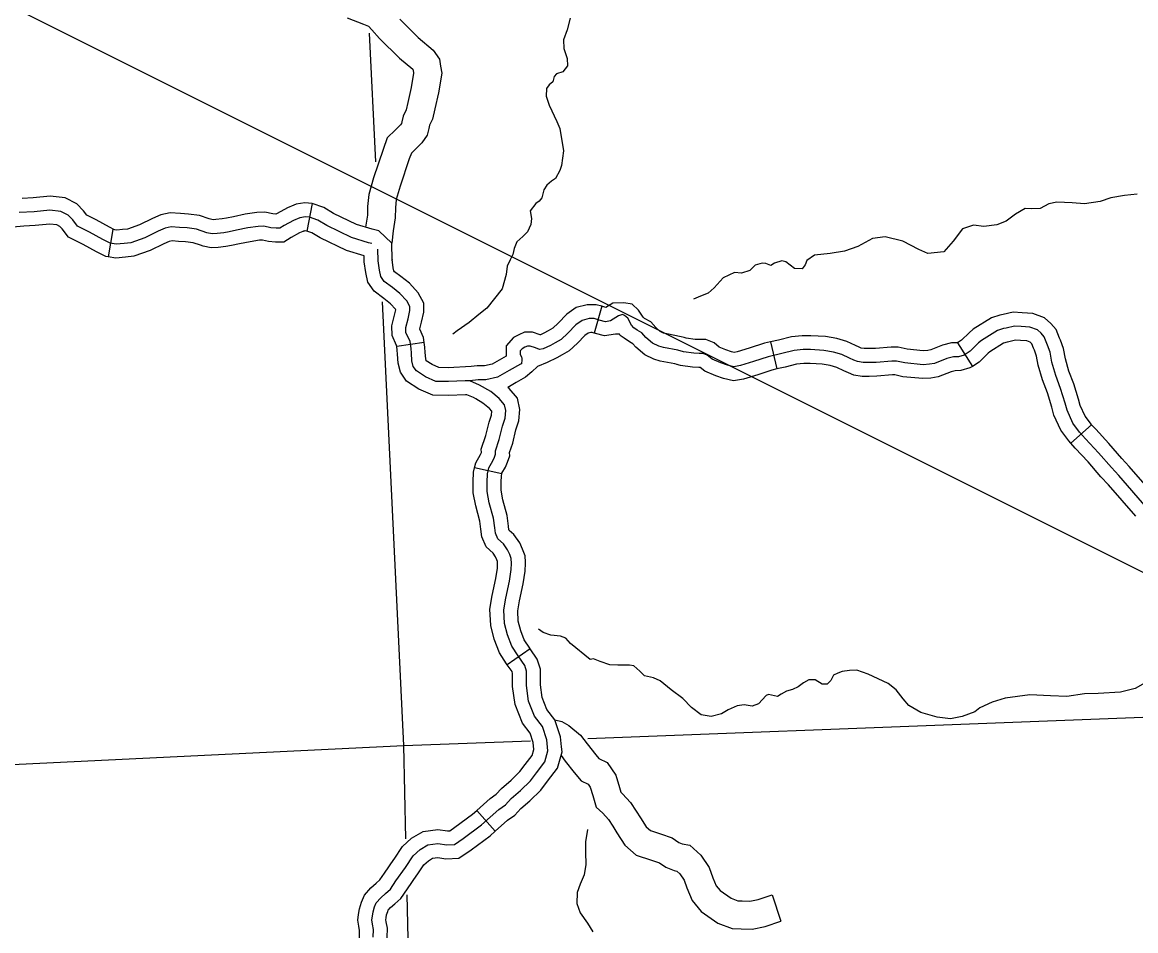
# Model space of a CAD drawing. Extents: x -5566 to 1759129, y -3726 to 731467.
# Drawn here: x -4742.78 to -4697.23, y 184.01 to 221.17 of the extents above; entities that cross this region are included whole.
import ezdxf

# ---------------------------------------------------------------- set-up
doc = ezdxf.new("R2010")
doc.units = 0
doc.layers.add('Default', color=7, linetype='Continuous')

msp = doc.modelspace()

# ---------------------------------------------------------------- linework, layer by layer
at = {"layer": 'Default'}
for p, q in [((-4730.918, 213.759), (-4731.143, 212.632)), ((-4739.073, 212.693), (-4739.268, 211.57)), ((-4719.077, 209.552), (-4719.382, 208.454)), ((-4726.339, 208.075), (-4727.466, 207.908)), ((-4712.171, 208.097), (-4711.915, 206.987)), ((-4704.519, 208.058), (-4703.911, 207.095)), ((-4699.034, 204.708), (-4699.89, 203.956)), ((-4723.168, 202.697), (-4724.281, 202.939)), ((-4722.005, 195.535), (-4722.941, 194.886)), ((-4723.439, 188.074), (-4724.192, 188.928))]:
    msp.add_line(p, q, dxfattribs=at)
for points in [[(-4548.128, 124.257), (-4548.128, 124.257), (-4809.846, 255.135)], [(-4729.486, 221.347), (-4728.826, 221.097), (-4728.623, 221.009), (-4728.482, 220.862), (-4728.167, 220.513), (-4727.356, 219.702), (-4726.812, 219.249), (-4726.797, 219.228), (-4726.795, 219.213), (-4726.777, 219.096), (-4726.877, 218.5), (-4727.012, 217.885), (-4727.083, 217.584), (-4727.201, 217.337), (-4727.257, 217.099), (-4727.273, 217.034), (-4727.312, 216.979), (-4727.514, 216.777), (-4727.85, 216.441), (-4728.023, 215.963), (-4728.416, 214.812), (-4728.611, 214.125), (-4728.655, 213.641), (-4728.666, 213.278), (-4728.742, 212.788)], [(-4727.341, 221.299), (-4726.587, 220.544), (-4725.973, 220.032), (-4725.709, 219.667), (-4725.668, 219.382), (-4725.623, 219.091), (-4725.758, 218.283), (-4725.902, 217.632), (-4726.002, 217.203), (-4726.12, 216.957), (-4726.15, 216.83), (-4726.22, 216.552), (-4726.438, 216.243), (-4726.708, 215.972), (-4726.865, 215.815), (-4726.949, 215.585), (-4727.328, 214.472), (-4727.487, 213.916), (-4727.518, 213.574), (-4727.529, 213.174), (-4727.612, 212.64), (-4727.666, 212.134)], [(-4720.372, 221.339), (-4720.493, 220.868), (-4720.64, 220.448), (-4720.63, 220.098), (-4720.496, 219.684), (-4720.474, 219.395), (-4720.667, 219.149), (-4720.922, 219.068), (-4721.03, 218.948), (-4721.072, 218.733), (-4721.226, 218.618)], [(-4728.323, 215.461), (-4728.575, 220.722)], [(-4721.226, 218.618), (-4721.333, 218.46), (-4721.355, 218.146), (-4721.231, 217.786), (-4720.909, 217.115), (-4720.796, 216.822), (-4720.637, 215.906), (-4720.729, 215.307), (-4720.796, 215.112), (-4720.969, 214.776), (-4721.131, 214.669), (-4721.321, 214.507), (-4721.441, 214.31), (-4721.532, 213.993), (-4721.639, 213.85), (-4721.778, 213.752), (-4722.007, 213.451), (-4721.954, 213.14), (-4721.972, 212.895), (-4722.117, 212.598), (-4722.305, 212.406), (-4722.553, 212.195), (-4722.662, 211.923), (-4722.718, 211.676), (-4722.829, 211.457), (-4722.946, 211.199), (-4722.989, 210.853), (-4723.151, 210.273), (-4723.781, 209.472), (-4724.11, 209.211), (-4724.498, 208.895), (-4724.99, 208.543), (-4725.166, 208.412)], [(-4697.17, 214.137), (-4697.691, 214.081), (-4698.242, 213.993), (-4698.683, 213.834), (-4699.325, 213.75), (-4699.829, 213.786), (-4700.461, 213.809), (-4700.785, 213.74), (-4701.133, 213.555), (-4701.49, 213.545), (-4701.756, 213.555), (-4702.148, 213.323), (-4702.536, 213.029), (-4702.917, 212.881), (-4703.438, 212.817), (-4703.867, 212.865), (-4704.316, 212.721), (-4704.702, 212.222), (-4705.083, 211.776), (-4705.733, 211.706), (-4706.099, 211.871), (-4706.754, 212.214), (-4707.478, 212.392), (-4707.999, 212.321), (-4708.606, 211.994), (-4709.145, 211.808), (-4709.725, 211.711), (-4710.368, 211.641), (-4710.692, 211.427), (-4710.752, 211.249), (-4710.881, 211.09), (-4711.194, 211.105), (-4711.541, 211.371), (-4711.71, 211.408), (-4712.01, 211.31), (-4712.165, 211.218), (-4712.359, 211.308), (-4712.52, 211.323), (-4712.804, 211.233), (-4713.022, 211.016), (-4713.358, 210.901), (-4713.649, 210.94), (-4714.11, 210.719), (-4714.477, 210.305), (-4714.717, 210.087), (-4715.038, 209.964), (-4715.321, 209.844)], [(-4739.005, 212.681), (-4739.221, 212.789), (-4739.768, 213.089), (-4740.15, 213.28), (-4740.282, 213.456), (-4740.556, 213.746), (-4741.035, 213.986), (-4741.65, 214.058), (-4742.342, 213.989), (-4742.785, 213.966)], [(-4731.674, 213.688), (-4731.928, 213.583), (-4732.359, 213.355), (-4732.414, 213.32), (-4732.528, 213.33), (-4732.858, 213.404), (-4733.188, 213.388), (-4733.661, 213.317), (-4734.14, 213.217), (-4734.424, 213.156), (-4734.611, 213.128), (-4734.863, 213.099), (-4734.977, 213.093), (-4735.088, 213.115), (-4735.14, 213.132)], [(-4727.654, 211.44), (-4727.666, 212.134), (-4728.199, 212.644), (-4728.476, 212.705), (-4729.106, 212.9), (-4730.049, 213.353), (-4730.442, 213.596), (-4730.918, 213.759), (-4731.225, 213.779), (-4731.58, 213.728), (-4731.674, 213.688)], [(-4728.478, 212.122), (-4728.623, 212.154), (-4729.314, 212.369), (-4730.323, 212.853), (-4730.687, 213.078), (-4731.031, 213.196), (-4731.202, 213.207), (-4731.427, 213.174), (-4731.685, 213.067), (-4732.071, 212.863), (-4732.253, 212.745), (-4732.392, 212.745), (-4732.617, 212.767), (-4732.907, 212.831), (-4733.132, 212.82), (-4733.561, 212.756), (-4734.022, 212.66), (-4734.322, 212.595), (-4734.536, 212.563), (-4734.815, 212.531), (-4735.019, 212.52), (-4735.233, 212.563), (-4735.658, 212.702), (-4736.044, 212.756), (-4736.355, 212.778), (-4736.687, 212.799), (-4736.944, 212.745), (-4737.223, 212.627), (-4737.77, 212.359), (-4738.349, 212.155), (-4738.617, 212.123), (-4738.939, 212.091), (-4739.185, 212.134), (-4739.485, 212.284), (-4740.032, 212.585), (-4740.525, 212.831), (-4740.718, 213.089), (-4740.901, 213.282), (-4741.201, 213.432), (-4741.655, 213.485), (-4742.299, 213.421), (-4742.91, 213.389)], [(-4735.14, 213.132), (-4735.529, 213.26), (-4735.985, 213.323), (-4736.317, 213.346), (-4736.728, 213.372), (-4737.115, 213.292), (-4737.46, 213.146), (-4737.991, 212.885), (-4738.479, 212.714), (-4738.679, 212.689), (-4738.918, 212.666), (-4739.073, 212.693)], [(-4742.725, 212.828), (-4742.865, 212.821), (-4743.316, 212.773), (-4743.603, 212.703), (-4744.091, 212.437), (-4744.652, 212.014), (-4744.836, 211.779), (-4744.899, 211.694), (-4744.945, 211.564), (-4745.075, 211.286), (-4745.295, 211.03), (-4745.639, 210.771), (-4745.852, 210.746)], [(-4739.268, 211.57), (-4739.365, 211.587), (-4739.75, 211.78), (-4740.297, 212.08), (-4740.9, 212.382), (-4741.155, 212.721), (-4741.246, 212.817), (-4741.367, 212.878), (-4741.661, 212.913), (-4742.255, 212.853), (-4742.725, 212.828)], [(-4731.236, 212.637), (-4731.442, 212.551), (-4731.782, 212.371), (-4732.085, 212.176), (-4732.419, 212.176), (-4732.706, 212.203), (-4732.956, 212.259), (-4733.076, 212.253), (-4733.46, 212.195), (-4733.904, 212.102), (-4734.22, 212.035), (-4734.462, 211.998), (-4734.768, 211.963), (-4735.06, 211.948), (-4735.379, 212.011), (-4735.495, 212.05)], [(-4728.792, 211.42), (-4728.796, 211.612), (-4729.523, 211.837), (-4730.597, 212.352), (-4730.933, 212.56), (-4731.143, 212.632), (-4731.179, 212.634), (-4731.275, 212.621), (-4731.236, 212.637)], [(-4735.495, 212.05), (-4735.787, 212.145), (-4736.103, 212.189), (-4736.393, 212.209), (-4736.647, 212.226), (-4736.774, 212.199), (-4736.987, 212.109), (-4737.549, 211.833), (-4738.219, 211.597), (-4738.555, 211.557), (-4738.96, 211.517), (-4739.268, 211.57)], [(-4721.5, 192.361), (-4721.5, 192.361), (-4721.822, 192.779), (-4722.069, 193.401), (-4722.154, 194.034), (-4722.154, 194.366), (-4722.154, 194.624), (-4722.229, 194.86), (-4722.497, 195.246), (-4722.755, 195.643), (-4722.937, 196.109), (-4723.055, 196.581), (-4723.087, 197.128), (-4723.001, 197.611), (-4722.851, 198.308), (-4722.776, 198.779), (-4722.766, 199.036), (-4722.776, 199.229), (-4722.841, 199.401), (-4722.926, 199.594), (-4723.098, 199.83), (-4723.334, 200.044), (-4723.43, 200.269), (-4723.452, 200.495), (-4723.505, 200.88), (-4723.677, 201.513), (-4723.763, 201.974), (-4723.763, 202.36), (-4723.752, 202.692), (-4723.698, 202.939), (-4723.527, 203.229), (-4723.462, 203.379), (-4723.42, 203.507), (-4723.43, 203.636), (-4723.269, 204.108), (-4723.141, 204.655), (-4723.034, 204.98), (-4723.001, 205.291), (-4723.055, 205.527), (-4723.269, 205.784), (-4723.613, 206.063), (-4724.074, 206.331), (-4724.473, 206.502), (-4724.666, 206.502), (-4725.349, 206.471), (-4725.864, 206.482), (-4726.282, 206.664), (-4726.657, 206.911), (-4726.786, 207.093), (-4726.843, 207.317), (-4726.864, 207.628), (-4726.878, 207.825), (-4726.921, 208.114), (-4727.089, 208.486), (-4727.097, 208.691), (-4727, 209.045), (-4726.925, 209.377), (-4726.925, 209.538), (-4727.054, 209.774), (-4727.333, 210.075), (-4727.644, 210.321), (-4727.976, 210.568), (-4728.115, 210.772), (-4728.169, 211.029), (-4728.223, 211.415), (-4728.231, 211.886)], [(-4727.466, 207.908), (-4727.473, 207.952), (-4727.655, 208.353), (-4727.669, 208.757), (-4727.553, 209.183), (-4727.503, 209.407), (-4727.52, 209.439), (-4727.721, 209.655), (-4727.991, 209.869), (-4728.392, 210.168), (-4728.65, 210.544), (-4728.731, 210.932), (-4728.792, 211.371), (-4728.792, 211.419)], [(-4726.339, 208.075), (-4726.369, 208.277), (-4726.524, 208.619), (-4726.525, 208.625), (-4726.448, 208.907), (-4726.356, 209.314), (-4726.356, 209.683), (-4726.588, 210.109), (-4726.945, 210.494), (-4727.297, 210.773), (-4727.56, 210.968), (-4727.581, 210.999), (-4727.608, 211.126), (-4727.654, 211.46), (-4727.654, 211.441)], [(-4727.177, 191.579), (-4728.048, 209.738)], [(-4719.077, 209.552), (-4719.31, 209.616), (-4719.668, 209.616), (-4720.117, 209.497), (-4720.503, 209.231), (-4720.864, 208.858), (-4721.08, 208.66), (-4721.268, 208.552), (-4721.442, 208.45), (-4721.584, 208.384), (-4721.591, 208.387), (-4721.915, 208.491), (-4722.24, 208.491), (-4722.465, 208.391), (-4722.692, 208.278), (-4722.987, 207.94), (-4722.987, 207.509)], [(-4715.706, 208.276), (-4715.831, 208.309), (-4716.414, 208.419), (-4716.545, 208.458), (-4716.69, 208.525), (-4716.867, 208.681), (-4717.064, 208.911), (-4717.322, 209.057), (-4717.375, 209.095), (-4717.388, 209.11), (-4717.576, 209.397), (-4717.837, 209.634), (-4718.172, 209.695), (-4718.629, 209.683), (-4718.913, 209.507), (-4719.029, 209.539), (-4719.077, 209.552)], [(-4718.221, 209.215), (-4718.389, 209.162), (-4718.722, 208.955), (-4718.928, 208.921), (-4719.181, 208.989), (-4719.387, 209.047), (-4719.594, 209.047), (-4719.875, 208.972), (-4720.133, 208.794), (-4720.466, 208.45), (-4720.742, 208.197), (-4720.983, 208.059), (-4721.178, 207.945), (-4721.476, 207.807), (-4721.63, 207.784), (-4721.791, 207.853), (-4722.004, 207.922), (-4722.119, 207.922), (-4722.222, 207.876), (-4722.337, 207.818), (-4722.417, 207.726), (-4722.417, 207.589), (-4722.36, 207.474), (-4722.348, 207.439), (-4722.348, 207.359), (-4722.36, 207.198), (-4722.406, 207.187), (-4722.865, 206.923), (-4723.347, 206.647), (-4723.818, 206.544), (-4724.139, 206.544), (-4724.473, 206.502)], [(-4704.479, 207.49), (-4704.69, 207.483), (-4704.959, 207.417), (-4705.46, 207.213), (-4705.67, 207.18), (-4705.929, 207.163), (-4706.674, 207.233), (-4707.016, 207.312), (-4707.207, 207.312), (-4707.846, 207.259), (-4708.379, 207.253), (-4708.609, 207.292), (-4708.767, 207.351), (-4708.938, 207.43), (-4709.254, 207.575), (-4709.596, 207.681), (-4709.991, 207.747), (-4710.538, 207.779), (-4710.84, 207.779), (-4711.209, 207.74), (-4711.71, 207.619), (-4712.269, 207.49), (-4712.868, 207.292), (-4713.403, 207.128), (-4713.673, 207.081), (-4713.93, 207.141), (-4714.206, 207.24), (-4714.562, 207.391), (-4714.766, 207.556), (-4714.93, 207.621), (-4715.095, 207.621), (-4715.305, 207.628), (-4715.733, 207.694), (-4715.957, 207.753), (-4716.549, 207.865), (-4716.747, 207.924), (-4717.004, 208.043), (-4717.273, 208.28), (-4717.431, 208.464), (-4717.629, 208.576), (-4717.767, 208.675), (-4717.859, 208.787), (-4718.016, 209.064), (-4718.142, 209.179), (-4718.221, 209.215)], [(-4700.346, 208.246), (-4700.48, 208.602), (-4700.698, 208.854), (-4700.96, 209.082), (-4701.443, 209.257), (-4701.877, 209.29), (-4702.241, 209.307), (-4702.652, 209.22), (-4702.784, 209.193), (-4703.127, 209.077), (-4703.884, 208.615), (-4704.046, 208.471), (-4704.356, 208.161), (-4704.519, 208.058)], [(-4696.771, 201.301), (-4697.923, 202.625), (-4698.226, 202.954), (-4698.749, 203.564), (-4699.289, 204.135), (-4699.529, 204.408), (-4699.799, 204.77), (-4700.036, 205.297), (-4700.115, 205.587), (-4700.306, 206.193), (-4700.503, 206.719), (-4700.662, 207.27), (-4700.735, 207.672), (-4700.846, 207.957), (-4700.977, 208.306), (-4701.102, 208.451), (-4701.254, 208.583), (-4701.563, 208.695), (-4701.912, 208.721), (-4702.195, 208.734), (-4702.537, 208.662), (-4702.636, 208.642), (-4702.884, 208.558), (-4703.544, 208.155), (-4703.656, 208.056), (-4703.998, 207.714), (-4704.249, 207.556), (-4704.479, 207.49)], [(-4719.382, 208.454), (-4719.465, 208.477), (-4719.52, 208.477), (-4719.633, 208.447), (-4719.763, 208.358), (-4720.069, 208.042), (-4720.404, 207.734), (-4720.697, 207.567), (-4720.913, 207.439), (-4721.312, 207.255), (-4721.7, 207.094)], [(-4715.997, 207.175), (-4716.083, 207.197), (-4716.685, 207.311), (-4716.949, 207.39), (-4717.317, 207.56), (-4717.68, 207.879), (-4717.799, 208.018), (-4717.936, 208.095), (-4718.159, 208.255), (-4718.325, 208.36), (-4718.352, 208.407), (-4718.517, 208.412), (-4718.958, 208.338), (-4719.332, 208.44), (-4719.382, 208.454)], [(-4712.171, 208.097), (-4712.422, 208.039), (-4713.04, 207.835), (-4713.535, 207.683), (-4713.656, 207.662), (-4713.769, 207.688), (-4713.999, 207.77), (-4714.266, 207.884), (-4714.475, 208.053), (-4714.821, 208.191), (-4715.086, 208.191), (-4715.253, 208.196), (-4715.617, 208.252), (-4715.706, 208.276)], [(-4708.151, 207.825), (-4708.334, 207.823), (-4708.46, 207.844), (-4708.547, 207.877), (-4708.7, 207.948), (-4709.051, 208.109), (-4709.465, 208.236), (-4709.927, 208.313), (-4710.52, 208.349), (-4710.871, 208.349), (-4711.307, 208.302), (-4711.841, 208.173), (-4712.171, 208.097)], [(-4699.034, 204.708), (-4699.086, 204.767), (-4699.305, 205.061), (-4699.498, 205.49), (-4699.568, 205.747), (-4699.767, 206.378), (-4699.962, 206.898), (-4700.106, 207.4), (-4700.184, 207.827), (-4700.314, 208.161), (-4700.346, 208.246)], [(-4724.233, 205.765), (-4724.329, 205.821), (-4724.59, 205.932), (-4724.654, 205.932), (-4725.342, 205.901), (-4725.988, 205.914), (-4726.554, 206.161), (-4727.06, 206.494), (-4727.312, 206.851), (-4727.408, 207.226), (-4727.432, 207.588), (-4727.445, 207.763), (-4727.466, 207.908)], [(-4724.415, 207.083), (-4725.356, 207.041), (-4725.74, 207.049), (-4726.01, 207.167), (-4726.254, 207.327), (-4726.26, 207.335), (-4726.278, 207.407), (-4726.296, 207.667), (-4726.311, 207.886), (-4726.339, 208.075)], [(-4704.484, 208.081), (-4704.567, 208.057), (-4704.767, 208.051), (-4705.135, 207.961), (-4705.613, 207.766), (-4705.733, 207.747), (-4705.921, 207.734), (-4706.583, 207.796), (-4706.951, 207.882), (-4707.231, 207.882), (-4707.873, 207.829), (-4708.151, 207.825)], [(-4701.412, 207.844), (-4701.475, 208.011), (-4701.507, 208.048), (-4701.547, 208.083), (-4701.684, 208.133), (-4701.947, 208.152), (-4702.148, 208.162), (-4702.422, 208.104), (-4702.488, 208.091), (-4702.641, 208.039), (-4703.205, 207.695), (-4703.266, 207.641), (-4703.64, 207.266), (-4703.911, 207.095)], [(-4699.89, 203.956), (-4699.972, 204.05), (-4700.293, 204.48), (-4700.574, 205.104), (-4700.662, 205.426), (-4700.845, 206.007), (-4701.045, 206.541), (-4701.217, 207.141), (-4701.285, 207.516), (-4701.378, 207.753), (-4701.411, 207.843)], [(-4722.987, 207.509), (-4723.554, 207.185), (-4723.879, 207.113), (-4724.175, 207.113), (-4724.415, 207.083)], [(-4721.7, 207.094), (-4721.939, 206.869), (-4722.191, 206.654), (-4722.582, 206.429), (-4722.921, 206.235)], [(-4711.915, 206.987), (-4712.115, 206.941), (-4712.695, 206.749), (-4713.271, 206.572), (-4713.69, 206.501), (-4714.09, 206.593), (-4714.414, 206.709), (-4714.858, 206.898), (-4715.048, 207.052), (-4715.104, 207.052), (-4715.358, 207.06), (-4715.85, 207.135), (-4715.998, 207.175)], [(-4708.137, 206.686), (-4708.424, 206.683), (-4708.759, 206.74), (-4708.987, 206.826), (-4709.176, 206.913), (-4709.457, 207.042), (-4709.728, 207.125), (-4710.055, 207.18), (-4710.555, 207.21), (-4710.81, 207.21), (-4711.111, 207.178), (-4711.579, 207.064), (-4711.915, 206.987)], [(-4703.911, 207.095), (-4704.013, 207.03), (-4704.39, 206.923), (-4704.612, 206.916), (-4704.783, 206.874), (-4705.306, 206.661), (-4705.607, 206.614), (-4705.936, 206.592), (-4706.765, 206.669), (-4707.081, 206.742), (-4707.184, 206.742), (-4707.819, 206.69), (-4708.137, 206.686)], [(-4723.168, 202.697), (-4723.161, 202.728), (-4723.018, 202.97), (-4722.93, 203.176), (-4722.842, 203.438), (-4722.853, 203.565), (-4722.721, 203.951), (-4722.592, 204.5), (-4722.473, 204.86), (-4722.425, 205.326), (-4722.53, 205.787), (-4722.867, 206.191), (-4722.921, 206.235)], [(-4724.281, 202.939), (-4724.235, 203.15), (-4724.036, 203.487), (-4723.997, 203.577), (-4724.008, 203.707), (-4723.817, 204.265), (-4723.689, 204.81), (-4723.594, 205.1), (-4723.578, 205.256), (-4723.58, 205.268), (-4723.672, 205.377), (-4723.937, 205.593), (-4724.233, 205.765)], [(-4696.37, 201.708), (-4697.499, 203.004), (-4697.8, 203.332), (-4698.326, 203.945), (-4698.868, 204.519), (-4699.034, 204.708)], [(-4697.23, 200.96), (-4698.348, 202.245), (-4698.652, 202.576), (-4699.172, 203.183), (-4699.71, 203.751), (-4699.89, 203.956)], [(-4723.335, 199.025), (-4723.34, 199.111), (-4723.368, 199.185), (-4723.422, 199.307), (-4723.524, 199.448), (-4723.809, 199.706), (-4723.989, 200.127), (-4724.018, 200.428), (-4724.064, 200.765), (-4724.233, 201.386), (-4724.332, 201.921), (-4724.332, 202.369), (-4724.319, 202.763), (-4724.281, 202.939)], [(-4722.198, 199.088), (-4722.212, 199.348), (-4722.313, 199.616), (-4722.43, 199.88), (-4722.672, 200.212), (-4722.859, 200.382), (-4722.872, 200.412), (-4722.886, 200.561), (-4722.946, 200.994), (-4723.121, 201.639), (-4723.193, 202.026), (-4723.193, 202.351), (-4723.184, 202.622), (-4723.168, 202.697)], [(-4722.005, 195.535), (-4722.024, 195.563), (-4722.245, 195.904), (-4722.393, 196.282), (-4722.49, 196.667), (-4722.515, 197.094), (-4722.442, 197.501), (-4722.291, 198.203), (-4722.209, 198.722), (-4722.195, 199.04), (-4722.198, 199.089)], [(-4722.941, 194.886), (-4722.97, 194.928), (-4723.264, 195.381), (-4723.481, 195.936), (-4723.62, 196.494), (-4723.66, 197.162), (-4723.56, 197.72), (-4723.411, 198.413), (-4723.344, 198.835), (-4723.336, 199.032), (-4723.335, 199.025)], [(-4696.62, 194.271), (-4697.257, 193.919), (-4697.85, 193.768), (-4698.767, 193.716), (-4699.33, 193.704), (-4700.054, 193.585), (-4700.717, 193.614), (-4701.563, 193.664), (-4702.575, 193.524), (-4703.106, 193.353), (-4703.612, 193.122), (-4703.809, 192.96), (-4704.333, 192.774), (-4704.807, 192.682), (-4705.35, 192.748), (-4706.028, 192.929), (-4706.514, 193.218), (-4706.74, 193.489), (-4707.032, 193.857), (-4707.364, 194.123), (-4707.769, 194.31), (-4708.181, 194.496), (-4708.638, 194.672), (-4708.934, 194.65), (-4709.243, 194.612), (-4709.423, 194.55), (-4709.594, 194.465), (-4709.704, 194.239), (-4709.857, 194.094), (-4710.054, 194.092), (-4710.344, 194.269), (-4710.61, 194.271), (-4710.825, 194.154), (-4711.045, 193.99), (-4711.275, 193.872), (-4711.515, 193.807), (-4711.73, 193.682), (-4711.892, 193.591), (-4712.253, 193.665), (-4712.343, 193.63), (-4712.668, 193.286), (-4712.922, 193.197), (-4713.252, 193.25), (-4713.532, 193.213), (-4713.911, 193.042), (-4714.177, 192.884), (-4714.597, 192.765), (-4715.003, 192.837), (-4715.398, 193.138), (-4715.759, 193.51), (-4716.232, 193.861), (-4716.684, 194.236), (-4716.956, 194.352), (-4717.332, 194.433), (-4717.516, 194.623), (-4717.763, 194.848), (-4717.947, 194.877), (-4718.418, 194.869), (-4718.746, 194.884), (-4719.141, 195.025), (-4719.412, 195.126), (-4719.547, 195.105), (-4720.355, 195.76), (-4720.54, 195.972), (-4720.758, 196.061), (-4721.155, 196.103), (-4721.472, 196.202), (-4721.661, 196.338)], [(-4720.722, 191.535), (-4720.76, 191.941), (-4720.99, 192.632), (-4721.322, 193.063), (-4721.514, 193.546), (-4721.585, 194.072), (-4721.585, 194.366), (-4721.585, 194.712), (-4721.713, 195.114), (-4722.005, 195.535)], [(-4721.856, 191.427), (-4721.882, 191.704), (-4722.01, 192.09), (-4722.322, 192.495), (-4722.624, 193.256), (-4722.724, 193.995), (-4722.724, 194.366), (-4722.724, 194.535), (-4722.746, 194.605), (-4722.941, 194.886)], [(-4719.652, 191.87), (-4687.002, 193.131)], [(-4728.424, 183.745), (-4728.419, 184.061), (-4728.456, 184.281), (-4728.478, 184.447), (-4728.462, 184.603), (-4728.435, 184.78), (-4728.371, 184.984), (-4728.301, 185.151), (-4728.119, 185.355), (-4727.926, 185.527), (-4727.722, 185.709), (-4727.497, 186.042), (-4727.111, 186.599), (-4726.789, 187.071), (-4726.51, 187.329), (-4726.189, 187.522), (-4725.781, 187.575), (-4725.417, 187.522), (-4725.106, 187.532), (-4724.752, 187.779), (-4724.002, 188.337), (-4723.283, 188.97), (-4723.015, 189.163), (-4722.779, 189.42), (-4722.404, 189.742), (-4721.997, 190.139), (-4721.75, 190.471), (-4721.407, 190.922), (-4721.278, 191.372), (-4721.321, 191.823), (-4721.5, 192.361)], [(-4720.99, 192.632), (-4720.712, 192.571), (-4720.417, 192.409), (-4719.951, 192.007), (-4719.674, 191.657), (-4719.313, 191.2), (-4719.192, 191.054), (-4718.854, 190.891), (-4718.507, 190.371), (-4718.353, 189.869), (-4718.298, 189.682), (-4718.223, 189.611), (-4717.899, 189.249), (-4717.67, 188.9), (-4717.496, 188.629), (-4717.261, 188.259), (-4717.088, 188.109), (-4716.679, 187.972), (-4716.198, 187.808), (-4715.918, 187.619), (-4715.786, 187.565), (-4715.479, 187.503), (-4715.016, 187.095), (-4714.677, 186.588), (-4714.529, 186.167), (-4714.397, 185.837), (-4714.238, 185.652), (-4713.787, 185.338), (-4713.512, 185.234), (-4713.331, 185.227), (-4713.022, 185.218), (-4712.68, 185.285), (-4712.104, 185.477), (-4711.744, 184.396)], [(-4755.563, 190.202), (-4727.177, 191.579)], [(-4727.177, 191.579), (-4721.998, 191.779)], [(-4727.092, 187.769), (-4727.177, 191.579)], [(-4724.192, 188.928), (-4723.639, 189.415), (-4723.396, 189.591), (-4723.176, 189.83), (-4722.789, 190.162), (-4722.427, 190.515), (-4722.205, 190.813), (-4721.925, 191.181), (-4721.856, 191.425), (-4721.856, 191.427)], [(-4723.439, 188.074), (-4722.928, 188.524), (-4722.635, 188.735), (-4722.383, 189.01), (-4722.02, 189.321), (-4721.567, 189.763), (-4721.295, 190.129), (-4720.889, 190.662), (-4720.701, 191.319), (-4720.722, 191.535)], [(-4720.743, 191.172), (-4720.567, 190.95), (-4720.199, 190.484), (-4719.912, 190.137), (-4719.629, 190), (-4719.547, 189.877), (-4719.444, 189.542), (-4719.305, 189.064), (-4719.038, 188.814), (-4718.804, 188.553), (-4718.626, 188.28), (-4718.456, 188.016), (-4718.134, 187.507), (-4717.663, 187.1), (-4717.044, 186.893), (-4716.71, 186.779), (-4716.458, 186.609), (-4716.118, 186.47), (-4716.003, 186.447), (-4715.881, 186.339), (-4715.704, 186.074), (-4715.595, 185.766), (-4715.384, 185.238), (-4715.007, 184.8), (-4714.322, 184.321), (-4713.74, 184.103), (-4713.369, 184.089), (-4712.928, 184.076), (-4712.39, 184.181), (-4711.744, 184.396)], [(-4727.57, 186.938), (-4727.223, 187.446), (-4726.854, 187.787), (-4726.381, 188.071), (-4725.777, 188.15), (-4725.385, 188.093), (-4725.294, 188.096), (-4725.085, 188.241), (-4724.36, 188.78), (-4724.192, 188.928)], [(-4719.655, 188.153), (-4719.736, 187.637), (-4719.746, 187.225), (-4719.721, 186.722), (-4719.792, 186.299), (-4719.956, 185.917), (-4720.083, 185.575), (-4720.099, 185.116), (-4719.959, 184.741), (-4719.664, 184.313), (-4719.441, 183.957)], [(-4726.628, 186.296), (-4726.355, 186.697), (-4726.167, 186.87), (-4725.997, 186.972), (-4725.786, 187), (-4725.449, 186.951), (-4724.918, 186.969), (-4724.419, 187.317), (-4723.643, 187.894), (-4723.439, 188.074)], [(-4729.018, 183.101), (-4728.994, 183.76), (-4728.989, 184.018), (-4729.02, 184.197), (-4729.051, 184.44), (-4729.027, 184.675), (-4728.991, 184.909), (-4728.906, 185.179), (-4728.79, 185.459), (-4728.522, 185.759), (-4728.305, 185.952), (-4728.154, 186.087), (-4727.967, 186.363), (-4727.58, 186.922), (-4727.57, 186.938)], [(-4727.88, 183.058), (-4727.855, 183.729), (-4727.849, 184.105), (-4727.893, 184.365), (-4727.905, 184.455), (-4727.897, 184.531), (-4727.878, 184.651), (-4727.835, 184.788), (-4727.812, 184.844), (-4727.716, 184.951), (-4727.547, 185.102), (-4727.29, 185.332), (-4727.027, 185.72), (-4726.641, 186.277), (-4726.628, 186.296)], [(-4726.826, 175.908), (-4727.041, 185.479)]]:
    msp.add_lwpolyline(points, dxfattribs=at)

doc.saveas('drawing.dxf')
